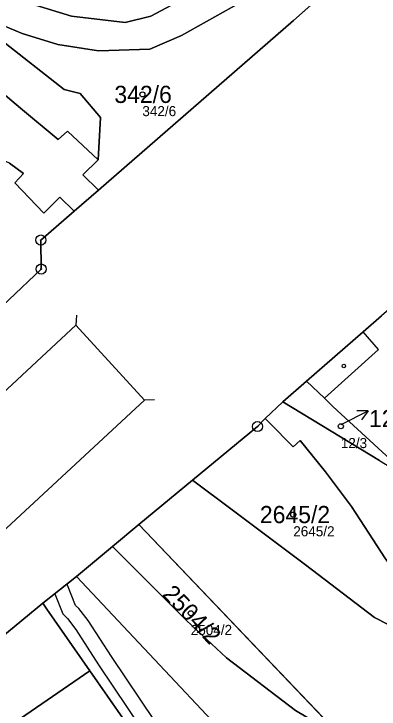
# Model space of a CAD drawing. Extents: x -751550 to -746116, y -1055108 to -1050700.
# Drawn here: x -748674.5 to -748638.4, y -1053914.8 to -1053846 of the extents above; entities that cross this region are included whole.
import ezdxf

# ---------------------------------------------------------------- set-up
doc = ezdxf.new("R2010")
doc.units = 0
for name, color, linetype in [('Definiční body', 7, 'Continuous'), ('Hranice parcel', 7, 'Continuous'), ('Parcelní čísla', 7, 'Continuous'), ('Polygon budovy', 7, 'Continuous'), ('Polygon parcely', 7, 'Continuous'), ('Pop  PČ popisy', 7, 'Continuous'), ('Vnitřní kresba', 7, 'Continuous'), ('Věcná břemena k části', 7, 'Continuous'), ('Značky bodu BP', 7, 'Continuous'), ('Značky budov', 7, 'Continuous')]:
    doc.layers.add(name, color=color, linetype=linetype)

msp = doc.modelspace()

# ---------------------------------------------------------------- linework, layer by layer
at = {"layer": 'Definiční body'}
for centre in [(-748661.82, -1053853.97), (-748642.17, -1053886.81), (-748646.88, -1053895.54), (-748657.03, -1053905.3)]:
    msp.add_circle(centre, 0.25, dxfattribs=at)
at = {"layer": 'Hranice parcel'}
for p, q in [((-748646.86, -1053846.66), (-748643.35, -1053843.54)), ((-748666.17, -1053863.44), (-748646.86, -1053846.66)), ((-748668.57, -1053865.52), (-748666.17, -1053863.44)), ((-748675.05, -1053874.3), (-748671.84, -1053871.25)), ((-748645.56, -1053882.33), (-748647.9, -1053884.39)), ((-748647.9, -1053884.39), (-748649.66, -1053886.04)), ((-748638.33, -1053890.19), (-748647.9, -1053884.39)), ((-748656.84, -1053892.13), (-748662.18, -1053896.53)), ((-748662.18, -1053896.53), (-748664.78, -1053898.7)), ((-748641.88, -1053917.76), (-748662.18, -1053896.53)), ((-748664.78, -1053898.7), (-748668.33, -1053901.67)), ((-748668.33, -1053901.67), (-748671.69, -1053904.32))]:
    msp.add_line(p, q, dxfattribs=at)
for points in [[(-748692.91, -1053846.26), (-748687.63, -1053844.77), (-748687.83, -1053844.05), (-748687.33, -1053843.94), (-748684.94, -1053843.4), (-748681.02, -1053842.97), (-748678.5, -1053843.3), (-748674.03, -1053844.66), (-748668.85, -1053846.25), (-748663.53, -1053846.87), (-748660.98, -1053846.24), (-748656.95, -1053844.05), (-748651.76, -1053841.29), (-748648.48, -1053838.73), (-748645.2, -1053836.2)], [(-748644.46, -1053839.13), (-748648.06, -1053842.13), (-748651.36, -1053844.43), (-748657.95, -1053848.16), (-748661.07, -1053849.5), (-748666.17, -1053849.66), (-748670.19, -1053849.03), (-748673.73, -1053847.96), (-748677.52, -1053846.35), (-748679.47, -1053845.89), (-748681.52, -1053845.94), (-748684.62, -1053846.36), (-748688.76, -1053847.09), (-748690.49, -1053847.62), (-748692.81, -1053848.69), (-748698.85, -1053852.45), (-748702.8, -1053855.31), (-748706.88, -1053858.99), (-748710.21, -1053861.98), (-748716.56, -1053868.26)], [(-748609.82, -1053841.77), (-748610.67, -1053849.28), (-748611.13, -1053849.88), (-748613.96, -1053853.57), (-748632.23, -1053870.76), (-748638.13, -1053875.88), (-748639.95, -1053877.47), (-748645.56, -1053882.33)], [(-748716.56, -1053868.26), (-748707.17, -1053860.07), (-748694.9, -1053850.62), (-748688.73, -1053848.34), (-748680.47, -1053846.76), (-748675.88, -1053848.54), (-748669.55, -1053853.49), (-748667.97, -1053853.9), (-748665.98, -1053856.25), (-748666.21, -1053860.46)], [(-748666.21, -1053860.46), (-748669.24, -1053857.6), (-748670.17, -1053858.43), (-748673.88, -1053855.32), (-748677.98, -1053851.89), (-748679.18, -1053850.65), (-748679.47, -1053850.94), (-748678.24, -1053852.2), (-748684.07, -1053851.45), (-748688.35, -1053852.55), (-748692.02, -1053854.26), (-748697.12, -1053857.24), (-748702.52, -1053860.78), (-748705.29, -1053862.61), (-748716.84, -1053870.35), (-748721.15, -1053872.79), (-748719.63, -1053871.45), (-748716.24, -1053868.64), (-748716.56, -1053868.26)], [(-748668.57, -1053865.52), (-748669.99, -1053864.15), (-748671.59, -1053865.71), (-748674.46, -1053862.71), (-748673.59, -1053861.81), (-748674.97, -1053860.79), (-748676.52, -1053860.1), (-748677.77, -1053860.01), (-748678.89, -1053860.22), (-748680.73, -1053861.41), (-748684.53, -1053862.21), (-748691.64, -1053865.68), (-748697.86, -1053869.02), (-748703.68, -1053872.32), (-748706.33, -1053873.71)], [(-748666.21, -1053860.46), (-748667.7, -1053861.92), (-748666.17, -1053863.44)], [(-748671.84, -1053871.25), (-748671.87, -1053868.38), (-748668.57, -1053865.52)], [(-748645.56, -1053882.33), (-748643.79, -1053884.04), (-748642.96, -1053884.84), (-748637.24, -1053890.11), (-748633.78, -1053888.11), (-748630.19, -1053893.38)], [(-748649.66, -1053886.04), (-748650.42, -1053886.84), (-748656.84, -1053892.13)], [(-748649.66, -1053886.04), (-748649.25, -1053886.44), (-748646.88, -1053888.84), (-748646.18, -1053888.21), (-748643.69, -1053891.32), (-748641.11, -1053894.74), (-748638.98, -1053898.05), (-748637.81, -1053899.83), (-748635.19, -1053903.47), (-748633.02, -1053906.09), (-748631.29, -1053907.84), (-748632.87, -1053907.08), (-748633.29, -1053908), (-748631.39, -1053908.86), (-748629.45, -1053908.7)], [(-748626.23, -1053911.39), (-748633.55, -1053908.42), (-748638.84, -1053905.71), (-748645.68, -1053900.52), (-748652.93, -1053895.07), (-748656.84, -1053892.13)], [(-748641.88, -1053917.76), (-748646.66, -1053914.92), (-748653.5, -1053909.73), (-748657.46, -1053906.02), (-748664.78, -1053898.7)], [(-748668.33, -1053901.67), (-748646.18, -1053925.23), (-748643.15, -1053927.47), (-748639.63, -1053929.19), (-748634.81, -1053930.51), (-748632.55, -1053930.79), (-748630.05, -1053930.86), (-748627.02, -1053930.64), (-748624.51, -1053930.14)], [(-748671.69, -1053904.32), (-748677.2, -1053908.84), (-748702.74, -1053930.22)], [(-748656.51, -1053926.04), (-748667.02, -1053911.01), (-748671.28, -1053904.9), (-748671.69, -1053904.32)]]:
    msp.add_lwpolyline(points, dxfattribs=at)
at = {"layer": 'Polygon budovy'}
msp.add_lwpolyline([(-748677.09, -1053917.9), (-748675.13, -1053920.72), (-748675.96, -1053921.3), (-748674.43, -1053923.53), (-748676.46, -1053924.9), (-748674.57, -1053927.53), (-748674.44, -1053927.45), (-748671.52, -1053931.96), (-748668.83, -1053929.95), (-748667.81, -1053931.32), (-748666.62, -1053932.91), (-748656.51, -1053926.04), (-748667.02, -1053911.01)], close=True, dxfattribs=at)
at = {"layer": 'Polygon parcely'}
for points in [[(-748621.15, -1053783.17), (-748612.89, -1053803.54), (-748608.97, -1053814.06), (-748617.03, -1053816.5), (-748617.31, -1053816.59), (-748619.97, -1053824.99), (-748620.2, -1053825.73), (-748635.47, -1053836.5), (-748643.35, -1053843.54), (-748646.86, -1053846.66), (-748666.17, -1053863.44), (-748668.57, -1053865.52), (-748671.87, -1053868.38), (-748671.84, -1053871.25), (-748675.05, -1053874.3), (-748675.64, -1053874.85), (-748678.36, -1053877.35), (-748680.98, -1053879.82), (-748687.05, -1053885.45), (-748688.78, -1053887.08), (-748690.81, -1053889.26), (-748756.1, -1053951.17)], [(-748681.52, -1053845.94), (-748684.62, -1053846.36), (-748688.76, -1053847.09), (-748690.49, -1053847.62), (-748692.81, -1053848.69), (-748698.85, -1053852.45), (-748702.8, -1053855.31), (-748706.88, -1053858.99), (-748710.21, -1053861.98), (-748716.56, -1053868.26), (-748707.17, -1053860.07), (-748694.9, -1053850.62), (-748688.73, -1053848.34), (-748680.47, -1053846.76), (-748675.88, -1053848.54), (-748669.55, -1053853.49), (-748667.97, -1053853.9), (-748665.98, -1053856.25), (-748666.21, -1053860.46), (-748667.7, -1053861.92), (-748666.17, -1053863.44), (-748646.86, -1053846.66), (-748643.35, -1053843.54)], [(-748674.03, -1053844.66), (-748668.85, -1053846.25), (-748663.53, -1053846.87), (-748660.98, -1053846.24), (-748656.95, -1053844.05)], [(-748656.95, -1053844.05), (-748660.98, -1053846.24), (-748663.53, -1053846.87), (-748668.85, -1053846.25), (-748674.03, -1053844.66)], [(-748679.47, -1053845.89), (-748677.52, -1053846.35), (-748673.73, -1053847.96), (-748670.19, -1053849.03), (-748666.17, -1053849.66), (-748661.07, -1053849.5), (-748657.95, -1053848.16), (-748651.36, -1053844.43)], [(-748651.36, -1053844.43), (-748657.95, -1053848.16), (-748661.07, -1053849.5), (-748666.17, -1053849.66), (-748670.19, -1053849.03), (-748673.73, -1053847.96), (-748677.52, -1053846.35), (-748679.47, -1053845.89)], [(-748677.98, -1053851.89), (-748673.88, -1053855.32), (-748670.17, -1053858.43), (-748669.24, -1053857.6), (-748666.21, -1053860.46), (-748665.98, -1053856.25), (-748667.97, -1053853.9), (-748669.55, -1053853.49), (-748675.88, -1053848.54)], [(-748674.97, -1053860.79), (-748673.59, -1053861.81), (-748674.46, -1053862.71), (-748671.59, -1053865.71), (-748669.99, -1053864.15), (-748668.57, -1053865.52), (-748666.17, -1053863.44), (-748667.7, -1053861.92), (-748666.21, -1053860.46), (-748669.24, -1053857.6), (-748670.17, -1053858.43), (-748673.88, -1053855.32), (-748677.98, -1053851.89)], [(-748675.05, -1053874.3), (-748671.84, -1053871.25), (-748671.87, -1053868.38), (-748668.57, -1053865.52), (-748669.99, -1053864.15), (-748671.59, -1053865.71), (-748674.46, -1053862.71), (-748673.59, -1053861.81), (-748674.97, -1053860.79)], [(-748702.74, -1053930.22), (-748677.2, -1053908.84), (-748671.69, -1053904.32), (-748668.33, -1053901.67), (-748664.78, -1053898.7), (-748662.18, -1053896.53), (-748656.84, -1053892.13), (-748650.42, -1053886.84), (-748649.66, -1053886.04), (-748647.9, -1053884.39), (-748645.56, -1053882.33), (-748639.95, -1053877.47), (-748638.13, -1053875.88)], [(-748638.33, -1053890.19), (-748647.9, -1053884.39), (-748649.66, -1053886.04), (-748649.25, -1053886.44), (-748646.88, -1053888.84), (-748646.18, -1053888.21), (-748643.69, -1053891.32), (-748641.11, -1053894.74), (-748638.98, -1053898.05), (-748637.81, -1053899.83)], [(-748646.18, -1053925.23), (-748668.33, -1053901.67), (-748671.69, -1053904.32), (-748671.28, -1053904.9), (-748667.02, -1053911.01), (-748656.51, -1053926.04)]]:
    msp.add_lwpolyline(points, dxfattribs=at)
for points in [[(-748611.13, -1053849.88), (-748613.96, -1053853.57), (-748632.23, -1053870.76), (-748638.13, -1053875.88), (-748639.95, -1053877.47), (-748645.56, -1053882.33), (-748643.79, -1053884.04), (-748642.96, -1053884.84), (-748637.24, -1053890.11), (-748633.78, -1053888.11), (-748630.19, -1053893.38), (-748622.47, -1053888.81), (-748618.31, -1053886.44), (-748615.07, -1053884.58), (-748598.72, -1053875.23), (-748599.82, -1053872.39), (-748604.13, -1053860.59), (-748604.75, -1053858.16), (-748605.99, -1053853.29), (-748607.25, -1053848.45), (-748609.82, -1053841.77), (-748610.67, -1053849.28)], [(-748645.56, -1053882.33), (-748647.9, -1053884.39), (-748638.33, -1053890.19), (-748637.76, -1053890.54), (-748636.02, -1053891.58), (-748631.6, -1053894.23), (-748630.19, -1053893.38), (-748633.78, -1053888.11), (-748637.24, -1053890.11), (-748642.96, -1053884.84), (-748643.79, -1053884.04)], [(-748650.42, -1053886.84), (-748656.84, -1053892.13), (-748652.93, -1053895.07), (-748645.68, -1053900.52), (-748638.84, -1053905.71), (-748633.55, -1053908.42), (-748626.23, -1053911.39), (-748626.51, -1053911.16), (-748629.45, -1053908.7), (-748631.39, -1053908.86), (-748633.29, -1053908), (-748632.87, -1053907.08), (-748631.29, -1053907.84), (-748633.02, -1053906.09), (-748635.19, -1053903.47), (-748637.81, -1053899.83), (-748638.98, -1053898.05), (-748641.11, -1053894.74), (-748643.69, -1053891.32), (-748646.18, -1053888.21), (-748646.88, -1053888.84), (-748649.25, -1053886.44), (-748649.66, -1053886.04)], [(-748633.55, -1053908.42), (-748638.84, -1053905.71), (-748645.68, -1053900.52), (-748652.93, -1053895.07), (-748656.84, -1053892.13), (-748662.18, -1053896.53), (-748641.88, -1053917.76), (-748640.54, -1053919.17), (-748632.47, -1053922.19), (-748624.11, -1053920.79), (-748623.92, -1053921.18), (-748616.9, -1053924.87), (-748618.69, -1053927.12), (-748620.28, -1053928.46), (-748623.56, -1053929.86), (-748624.51, -1053930.14), (-748623.62, -1053932.46), (-748623.66, -1053932.77), (-748618.82, -1053931.38), (-748613.03, -1053927.13), (-748607.24, -1053932.07), (-748605.12, -1053931.09), (-748603.14, -1053930.25), (-748626.23, -1053911.39)], [(-748641.88, -1053917.76), (-748662.18, -1053896.53), (-748664.78, -1053898.7), (-748657.46, -1053906.02), (-748653.5, -1053909.73), (-748646.66, -1053914.92)], [(-748632.55, -1053930.79), (-748630.05, -1053930.86), (-748627.02, -1053930.64), (-748624.51, -1053930.14), (-748626.3, -1053926.71), (-748631.59, -1053922.67), (-748640.54, -1053919.17), (-748641.88, -1053917.76), (-748646.66, -1053914.92), (-748653.5, -1053909.73), (-748657.46, -1053906.02), (-748664.78, -1053898.7), (-748668.33, -1053901.67), (-748646.18, -1053925.23), (-748643.15, -1053927.47), (-748639.63, -1053929.19), (-748634.81, -1053930.51)], [(-748666.62, -1053932.91), (-748656.51, -1053926.04), (-748667.02, -1053911.01), (-748671.28, -1053904.9), (-748671.69, -1053904.32), (-748677.2, -1053908.84), (-748702.74, -1053930.22), (-748693.26, -1053944.5), (-748690.31, -1053949.28), (-748681.09, -1053942.78), (-748675.76, -1053939.13)]]:
    msp.add_lwpolyline(points, close=True, dxfattribs=at)
at = {"layer": 'Pop  PČ popisy'}
for p, q in [((-748642.13, -1053886.64), (-748639.456, -1053885.278)), ((-748639.456, -1053885.278), (-748640.576, -1053885.286)), ((-748639.456, -1053885.278), (-748640.121, -1053886.178))]:
    msp.add_line(p, q, dxfattribs=at)
at = {"layer": 'Vnitřní kresba'}
for p, q in [((-748668.34, -1053875.812), (-748668.409, -1053876.809)), ((-748683.45, -1053890.81), (-748668.41, -1053876.81)), ((-748668.41, -1053876.81), (-748661.61, -1053884.22)), ((-748638.43, -1053879.21), (-748639.95, -1053877.47)), ((-748643.79, -1053884.04), (-748638.43, -1053879.21)), ((-748676.65, -1053898.14), (-748661.61, -1053884.22)), ((-748660.61, -1053884.203), (-748661.609, -1053884.221)), ((-748677.09, -1053917.9), (-748667.02, -1053911.01))]:
    msp.add_line(p, q, dxfattribs=at)
at = {"layer": 'Věcná břemena k části'}
msp.add_lwpolyline([(-748654.89, -1053924.46), (-748664.89, -1053909.6), (-748667.19, -1053906.02), (-748668.12, -1053904.84), (-748668.43, -1053904.53), (-748669.22, -1053902.52), (-748669.27, -1053902.42), (-748670.49, -1053903.37), (-748669.71, -1053905.37), (-748669.24, -1053905.84), (-748668.41, -1053906.9), (-748666.15, -1053910.42), (-748656.15, -1053925.28)], dxfattribs=at)
at = {"layer": 'Značky bodu BP'}
for centre, radius in [((-748671.87, -1053868.38), 0.5), ((-748671.87, -1053868.38), 0.0303), ((-748671.84, -1053871.25), 0.5), ((-748671.84, -1053871.25), 0.0303), ((-748650.42, -1053886.84), 0.5), ((-748650.42, -1053886.84), 0.0303)]:
    msp.add_circle(centre, radius, dxfattribs=at)
at = {"layer": 'Značky budov'}
msp.add_circle((-748641.877, -1053880.849), 0.175, dxfattribs=at)

# ---------------------------------------------------------------- texts
at = {"layer": 'Definiční body'}
for s, p in [('342/6', (-748661.82, -1053856.126)), ('12/3', (-748642.17, -1053888.966)), ('2645/2', (-748646.88, -1053897.696)), ('2504/2', (-748657.03, -1053907.456))]:
    msp.add_text(s, height=1, dxfattribs=at).set_placement(p)
at = {"layer": 'Parcelní čísla'}
for s, p in [('342/6', (-748664.593, -1053854.82)), ('12/3', (-748639.38, -1053886.89)), ('2645/2', (-748650.185, -1053896.39))]:
    msp.add_text(s, height=1.7, dxfattribs=at).set_placement(p)
msp.add_text('2504/2', height=1.7, rotation=314, dxfattribs=at).set_placement((-748659.937, -1053903.512))

doc.saveas('drawing.dxf')
